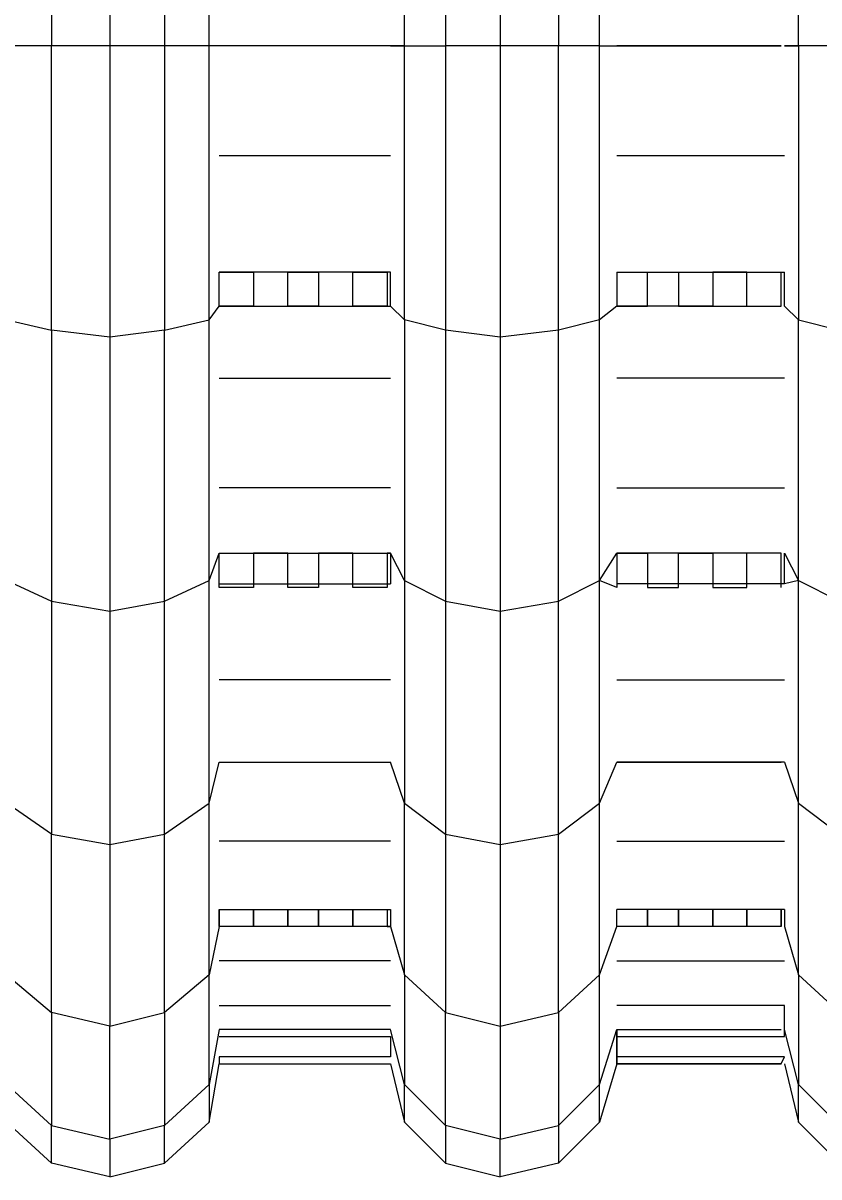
# Model space of a CAD drawing. Extents: x 636183 to 639890, y 299162 to 300538.
# Drawn here: x 636837.68 to 636845.8, y 299618.5 to 299630.27 of the extents above; entities that cross this region are included whole.
import ezdxf

# ---------------------------------------------------------------- set-up
doc = ezdxf.new("R2010")
doc.units = 0
doc.layers.add('Default', color=7, linetype='Continuous')

msp = doc.modelspace()

# ---------------------------------------------------------------- linework, layer by layer
at = {"layer": 'Default'}
for p, q in [((636837.969, 299633.017), (636837.969, 299630.044)), ((636838.564, 299633.052), (636838.564, 299630.044)), ((636839.123, 299633.017), (636839.123, 299630.044)), ((636841.991, 299633.017), (636841.991, 299630.044)), ((636842.551, 299633.052), (636842.551, 299630.044)), ((636843.146, 299633.017), (636843.146, 299630.044)), ((636839.578, 299630.044), (636839.578, 299632.912)), ((636841.572, 299630.044), (636841.572, 299632.912)), ((636843.565, 299630.044), (636843.565, 299632.912)), ((636845.594, 299630.044), (636845.594, 299632.912)), ((636837.969, 299630.044), (636837.514, 299630.044)), ((636837.969, 299627.141), (636837.969, 299630.044)), ((636838.564, 299630.044), (636837.969, 299630.044)), ((636838.564, 299630.044), (636838.564, 299627.071)), ((636839.123, 299630.044), (636838.564, 299630.044)), ((636839.123, 299630.044), (636839.123, 299627.141)), ((636839.578, 299630.044), (636839.123, 299630.044)), ((636839.578, 299627.246), (636839.578, 299630.044)), ((636839.683, 299630.044), (636839.578, 299630.044)), ((636841.432, 299630.044), (636839.683, 299630.044)), ((636840.033, 299630.044), (636839.683, 299630.044)), ((636840.382, 299630.044), (636840.033, 299630.044)), ((636840.697, 299630.044), (636840.382, 299630.044)), ((636841.047, 299630.044), (636840.697, 299630.044)), ((636841.397, 299630.044), (636841.047, 299630.044)), ((636841.432, 299630.044), (636841.397, 299630.044)), ((636841.432, 299630.044), (636841.572, 299630.044)), ((636841.572, 299630.044), (636841.432, 299630.044)), ((636841.572, 299630.044), (636841.991, 299630.044)), ((636841.572, 299627.246), (636841.572, 299630.044)), ((636842.551, 299630.044), (636841.991, 299630.044)), ((636841.991, 299630.044), (636841.991, 299627.141)), ((636842.551, 299630.044), (636842.551, 299627.071)), ((636843.146, 299630.044), (636842.551, 299630.044)), ((636843.146, 299627.141), (636843.146, 299630.044)), ((636843.565, 299630.044), (636843.146, 299630.044)), ((636843.565, 299630.044), (636843.74, 299630.044)), ((636843.565, 299627.246), (636843.565, 299630.044)), ((636843.74, 299630.044), (636845.419, 299630.044)), ((636844.055, 299630.044), (636843.74, 299630.044)), ((636844.37, 299630.044), (636844.055, 299630.044)), ((636844.72, 299630.044), (636844.37, 299630.044)), ((636845.069, 299630.044), (636844.72, 299630.044)), ((636845.419, 299630.044), (636845.069, 299630.044)), ((636845.419, 299630.044), (636845.419, 299630.044)), ((636845.454, 299630.044), (636845.594, 299630.044)), ((636845.594, 299630.044), (636845.454, 299630.044)), ((636845.594, 299630.044), (636845.594, 299627.246)), ((636846.014, 299630.044), (636845.594, 299630.044)), ((636839.683, 299628.925), (636841.432, 299628.925)), ((636843.74, 299628.925), (636845.454, 299628.925)), ((636841.432, 299627.735), (636839.683, 299627.735)), ((636839.683, 299627.735), (636840.033, 299627.735)), ((636839.683, 299627.386), (636839.683, 299627.735)), ((636840.033, 299627.735), (636840.033, 299627.386)), ((636840.382, 299627.735), (636840.697, 299627.735)), ((636840.382, 299627.386), (636840.382, 299627.735)), ((636840.697, 299627.735), (636840.697, 299627.386)), ((636841.047, 299627.735), (636841.397, 299627.735)), ((636841.047, 299627.386), (636841.047, 299627.735)), ((636841.397, 299627.735), (636841.397, 299627.386)), ((636841.432, 299627.386), (636841.432, 299627.735)), ((636843.74, 299627.735), (636845.454, 299627.735)), ((636843.74, 299627.735), (636843.74, 299627.386)), ((636844.055, 299627.735), (636844.37, 299627.735)), ((636844.055, 299627.386), (636844.055, 299627.735)), ((636844.37, 299627.735), (636844.37, 299627.386)), ((636844.72, 299627.735), (636844.72, 299627.386)), ((636845.069, 299627.735), (636844.72, 299627.735)), ((636845.069, 299627.386), (636845.069, 299627.735)), ((636845.419, 299627.386), (636845.419, 299627.735)), ((636845.454, 299627.386), (636845.454, 299627.735)), ((636839.578, 299627.246), (636839.683, 299627.386)), ((636839.683, 299627.386), (636840.033, 299627.386)), ((636840.033, 299627.386), (636839.683, 299627.386)), ((636840.033, 299627.386), (636840.382, 299627.386)), ((636840.382, 299627.386), (636840.697, 299627.386)), ((636840.697, 299627.386), (636840.382, 299627.386)), ((636840.697, 299627.386), (636841.047, 299627.386)), ((636841.047, 299627.386), (636841.397, 299627.386)), ((636841.397, 299627.386), (636841.047, 299627.386)), ((636841.397, 299627.386), (636841.432, 299627.386)), ((636841.432, 299627.386), (636841.572, 299627.246)), ((636843.74, 299627.386), (636843.565, 299627.246)), ((636843.74, 299627.386), (636844.055, 299627.386)), ((636844.055, 299627.386), (636843.74, 299627.386)), ((636844.37, 299627.386), (636844.055, 299627.386)), ((636844.37, 299627.386), (636844.72, 299627.386)), ((636844.72, 299627.386), (636844.37, 299627.386)), ((636844.72, 299627.386), (636845.069, 299627.386)), ((636845.069, 299627.386), (636845.419, 299627.386)), ((636845.419, 299627.386), (636845.419, 299627.386)), ((636845.594, 299627.246), (636845.454, 299627.386)), ((636837.514, 299627.246), (636837.969, 299627.141)), ((636839.123, 299627.141), (636839.578, 299627.246)), ((636839.578, 299624.587), (636839.578, 299627.246)), ((636841.572, 299627.246), (636841.572, 299624.587)), ((636841.991, 299627.141), (636841.572, 299627.246)), ((636843.565, 299627.246), (636843.146, 299627.141)), ((636843.565, 299624.587), (636843.565, 299627.246)), ((636845.594, 299624.587), (636845.594, 299627.246)), ((636845.594, 299627.246), (636846.014, 299627.141)), ((636837.969, 299627.141), (636837.969, 299624.377)), ((636838.564, 299627.071), (636837.969, 299627.141)), ((636839.123, 299627.141), (636838.564, 299627.071)), ((636839.123, 299624.377), (636839.123, 299627.141)), ((636841.991, 299627.141), (636841.991, 299624.377)), ((636842.551, 299627.071), (636841.991, 299627.141)), ((636843.146, 299627.141), (636842.551, 299627.071)), ((636843.146, 299624.377), (636843.146, 299627.141)), ((636838.564, 299627.071), (636838.564, 299624.273)), ((636842.551, 299627.071), (636842.551, 299624.273)), ((636839.683, 299626.651), (636841.432, 299626.651)), ((636845.454, 299626.651), (636843.74, 299626.651)), ((636841.432, 299625.532), (636839.683, 299625.532)), ((636843.74, 299625.532), (636845.454, 299625.532)), ((636839.578, 299624.587), (636839.683, 299624.867)), ((636839.683, 299624.517), (636839.683, 299624.867)), ((636839.683, 299624.867), (636840.033, 299624.867)), ((636840.033, 299624.867), (636840.033, 299624.517)), ((636840.382, 299624.867), (636840.033, 299624.867)), ((636840.033, 299624.867), (636840.382, 299624.867)), ((636840.382, 299624.517), (636840.382, 299624.867)), ((636840.382, 299624.867), (636840.697, 299624.867)), ((636840.697, 299624.867), (636840.697, 299624.517)), ((636841.047, 299624.867), (636840.697, 299624.867)), ((636840.697, 299624.867), (636841.047, 299624.867)), ((636841.047, 299624.517), (636841.047, 299624.867)), ((636841.047, 299624.867), (636841.397, 299624.867)), ((636841.397, 299624.867), (636841.397, 299624.517)), ((636841.432, 299624.867), (636841.397, 299624.867)), ((636841.397, 299624.867), (636841.432, 299624.867)), ((636841.432, 299624.867), (636841.432, 299624.552)), ((636841.572, 299624.587), (636841.432, 299624.867)), ((636843.565, 299624.587), (636843.74, 299624.867)), ((636843.74, 299624.867), (636843.74, 299624.517)), ((636843.74, 299624.867), (636844.055, 299624.867)), ((636844.055, 299624.867), (636843.74, 299624.867)), ((636844.055, 299624.867), (636844.055, 299624.517)), ((636844.37, 299624.867), (636844.055, 299624.867)), ((636844.37, 299624.867), (636844.72, 299624.867)), ((636844.37, 299624.517), (636844.37, 299624.867)), ((636844.72, 299624.867), (636844.37, 299624.867)), ((636844.72, 299624.867), (636844.72, 299624.517)), ((636845.069, 299624.867), (636844.72, 299624.867)), ((636845.069, 299624.517), (636845.069, 299624.867)), ((636845.419, 299624.867), (636845.069, 299624.867)), ((636845.419, 299624.867), (636845.419, 299624.867)), ((636845.419, 299624.517), (636845.419, 299624.867)), ((636845.454, 299624.552), (636845.454, 299624.867)), ((636845.454, 299624.867), (636845.594, 299624.587)), ((636837.514, 299624.587), (636837.969, 299624.377)), ((636839.123, 299624.377), (636839.578, 299624.587)), ((636839.578, 299622.314), (636839.578, 299624.587)), ((636839.683, 299624.552), (636841.432, 299624.552)), ((636841.572, 299624.587), (636841.572, 299622.314)), ((636841.572, 299624.587), (636841.991, 299624.377)), ((636843.146, 299624.377), (636843.565, 299624.587)), ((636843.565, 299622.314), (636843.565, 299624.587)), ((636843.74, 299624.517), (636843.565, 299624.587)), ((636845.454, 299624.552), (636843.74, 299624.552)), ((636845.594, 299624.587), (636845.454, 299624.552)), ((636845.594, 299624.587), (636846.014, 299624.377)), ((636845.594, 299622.314), (636845.594, 299624.587)), ((636840.033, 299624.517), (636839.683, 299624.517)), ((636840.697, 299624.517), (636840.382, 299624.517)), ((636841.397, 299624.517), (636841.047, 299624.517)), ((636844.055, 299624.517), (636844.37, 299624.517)), ((636844.72, 299624.517), (636845.069, 299624.517)), ((636837.969, 299624.377), (636837.969, 299621.999)), ((636837.969, 299624.377), (636838.564, 299624.273)), ((636838.564, 299624.273), (636839.123, 299624.377)), ((636839.123, 299621.999), (636839.123, 299624.377)), ((636841.991, 299624.377), (636841.991, 299621.999)), ((636841.991, 299624.377), (636842.551, 299624.273)), ((636842.551, 299624.273), (636843.146, 299624.377)), ((636843.146, 299621.999), (636843.146, 299624.377)), ((636838.564, 299624.273), (636838.564, 299621.894)), ((636842.551, 299624.273), (636842.551, 299621.894)), ((636841.432, 299623.573), (636839.683, 299623.573)), ((636843.74, 299623.573), (636845.454, 299623.573)), ((636839.578, 299622.314), (636839.683, 299622.734)), ((636839.683, 299622.734), (636841.432, 299622.734)), ((636839.683, 299622.734), (636840.033, 299622.734)), ((636840.033, 299622.734), (636840.382, 299622.734)), ((636840.382, 299622.734), (636840.697, 299622.734)), ((636840.697, 299622.734), (636841.047, 299622.734)), ((636841.047, 299622.734), (636841.397, 299622.734)), ((636841.397, 299622.734), (636841.432, 299622.734)), ((636841.572, 299622.314), (636841.432, 299622.734)), ((636843.565, 299622.314), (636843.74, 299622.734)), ((636845.454, 299622.734), (636843.74, 299622.734)), ((636843.74, 299622.734), (636844.055, 299622.734)), ((636844.055, 299622.734), (636844.37, 299622.734)), ((636844.37, 299622.734), (636844.72, 299622.734)), ((636844.72, 299622.734), (636845.069, 299622.734)), ((636845.069, 299622.734), (636845.419, 299622.734)), ((636845.419, 299622.734), (636845.419, 299622.734)), ((636845.454, 299622.734), (636845.594, 299622.314)), ((636837.969, 299621.999), (636837.514, 299622.314)), ((636839.123, 299621.999), (636839.578, 299622.314)), ((636839.578, 299620.565), (636839.578, 299622.314)), ((636841.572, 299620.565), (636841.572, 299622.314)), ((636841.572, 299622.314), (636841.991, 299621.999)), ((636843.146, 299621.999), (636843.565, 299622.314)), ((636843.565, 299620.565), (636843.565, 299622.314)), ((636845.594, 299622.314), (636846.014, 299621.999)), ((636845.594, 299620.565), (636845.594, 299622.314)), ((636837.969, 299620.18), (636837.969, 299621.999)), ((636837.969, 299621.999), (636838.564, 299621.894)), ((636838.564, 299621.894), (636839.123, 299621.999)), ((636839.123, 299620.18), (636839.123, 299621.999)), ((636841.991, 299621.999), (636841.991, 299620.18)), ((636841.991, 299621.999), (636842.551, 299621.894)), ((636842.551, 299621.894), (636843.146, 299621.999)), ((636843.146, 299620.18), (636843.146, 299621.999)), ((636838.564, 299621.894), (636838.564, 299620.04)), ((636841.432, 299621.929), (636839.683, 299621.929)), ((636842.551, 299621.894), (636842.551, 299620.04)), ((636843.74, 299621.929), (636845.454, 299621.929)), ((636839.683, 299621.23), (636841.432, 299621.23)), ((636839.683, 299621.23), (636839.683, 299621.055)), ((636839.683, 299621.055), (636839.683, 299621.23)), ((636840.033, 299621.23), (636840.033, 299621.055)), ((636840.033, 299621.055), (636840.033, 299621.23)), ((636840.382, 299621.23), (636840.382, 299621.055)), ((636840.382, 299621.055), (636840.382, 299621.23)), ((636840.697, 299621.23), (636840.697, 299621.055)), ((636840.697, 299621.055), (636840.697, 299621.23)), ((636841.047, 299621.23), (636841.047, 299621.055)), ((636841.047, 299621.055), (636841.047, 299621.23)), ((636841.397, 299621.23), (636841.397, 299621.055)), ((636841.432, 299621.23), (636841.432, 299621.055)), ((636845.454, 299621.23), (636843.74, 299621.23)), ((636843.74, 299621.055), (636843.74, 299621.23)), ((636844.055, 299621.23), (636844.055, 299621.055)), ((636844.055, 299621.055), (636844.055, 299621.23)), ((636844.37, 299621.23), (636844.37, 299621.055)), ((636844.37, 299621.055), (636844.37, 299621.23)), ((636844.72, 299621.23), (636844.72, 299621.055)), ((636844.72, 299621.055), (636844.72, 299621.23)), ((636845.069, 299621.23), (636845.069, 299621.055)), ((636845.069, 299621.055), (636845.069, 299621.23)), ((636845.419, 299621.23), (636845.419, 299621.055)), ((636845.419, 299621.055), (636845.419, 299621.23)), ((636845.454, 299621.23), (636845.454, 299621.055)), ((636839.683, 299621.055), (636839.578, 299620.565)), ((636840.033, 299621.055), (636839.683, 299621.055)), ((636840.382, 299621.055), (636840.033, 299621.055)), ((636840.697, 299621.055), (636840.382, 299621.055)), ((636841.047, 299621.055), (636840.697, 299621.055)), ((636841.397, 299621.055), (636841.047, 299621.055)), ((636841.432, 299621.055), (636841.397, 299621.055)), ((636841.397, 299621.055), (636841.432, 299621.055)), ((636841.432, 299621.055), (636841.572, 299620.565)), ((636843.565, 299620.565), (636843.74, 299621.055)), ((636844.055, 299621.055), (636843.74, 299621.055)), ((636844.37, 299621.055), (636844.055, 299621.055)), ((636844.72, 299621.055), (636844.37, 299621.055)), ((636845.069, 299621.055), (636844.72, 299621.055)), ((636845.419, 299621.055), (636845.069, 299621.055)), ((636845.419, 299621.055), (636845.419, 299621.055)), ((636845.454, 299621.055), (636845.594, 299620.565)), ((636841.432, 299620.705), (636839.683, 299620.705)), ((636843.74, 299620.705), (636845.454, 299620.705)), ((636837.514, 299620.565), (636837.969, 299620.18)), ((636839.578, 299620.565), (636839.123, 299620.18)), ((636839.578, 299619.446), (636839.578, 299620.565)), ((636841.572, 299620.565), (636841.572, 299619.446)), ((636841.991, 299620.18), (636841.572, 299620.565)), ((636843.146, 299620.18), (636843.565, 299620.565)), ((636843.565, 299619.446), (636843.565, 299620.565)), ((636845.594, 299620.565), (636845.594, 299619.446)), ((636846.014, 299620.18), (636845.594, 299620.565)), ((636837.969, 299620.18), (636837.969, 299619.026)), ((636838.564, 299620.04), (636837.969, 299620.18)), ((636838.564, 299620.04), (636839.123, 299620.18)), ((636839.123, 299620.18), (636839.123, 299619.026)), ((636839.683, 299620.25), (636841.432, 299620.25)), ((636841.991, 299619.026), (636841.991, 299620.18)), ((636841.991, 299620.18), (636842.551, 299620.04)), ((636842.551, 299620.04), (636843.146, 299620.18)), ((636843.146, 299620.18), (636843.146, 299619.026)), ((636845.454, 299620.25), (636843.74, 299620.25)), ((636845.454, 299619.935), (636845.454, 299620.25)), ((636838.564, 299618.886), (636838.564, 299620.04)), ((636839.683, 299620.005), (636839.578, 299619.446)), ((636840.033, 299620.005), (636839.683, 299620.005)), ((636840.382, 299620.005), (636840.033, 299620.005)), ((636840.697, 299620.005), (636840.382, 299620.005)), ((636841.047, 299620.005), (636840.697, 299620.005)), ((636841.397, 299620.005), (636841.047, 299620.005)), ((636841.432, 299620.005), (636841.397, 299620.005)), ((636841.572, 299619.446), (636841.432, 299620.005)), ((636842.551, 299620.04), (636842.551, 299618.886)), ((636843.565, 299619.446), (636843.74, 299620.005)), ((636843.74, 299620.005), (636843.74, 299619.656)), ((636843.74, 299620.005), (636844.055, 299620.005)), ((636843.74, 299619.656), (636843.74, 299620.005)), ((636844.055, 299620.005), (636844.37, 299620.005)), ((636844.37, 299620.005), (636844.72, 299620.005)), ((636844.72, 299620.005), (636845.069, 299620.005)), ((636845.069, 299620.005), (636845.419, 299620.005)), ((636845.419, 299620.005), (636845.419, 299620.005)), ((636845.594, 299619.446), (636845.454, 299620.005)), ((636839.683, 299619.935), (636841.432, 299619.935)), ((636841.432, 299619.935), (636841.432, 299619.726)), ((636843.74, 299619.935), (636845.454, 299619.935)), ((636843.74, 299619.726), (636843.74, 299619.935)), ((636839.683, 299619.726), (636839.683, 299619.656)), ((636841.432, 299619.726), (636839.683, 299619.726)), ((636845.454, 299619.726), (636843.74, 299619.726)), ((636845.419, 299619.656), (636845.454, 299619.726)), ((636839.578, 299619.061), (636839.683, 299619.656)), ((636839.683, 299619.656), (636841.432, 299619.656)), ((636839.683, 299619.656), (636840.033, 299619.656)), ((636840.033, 299619.656), (636840.382, 299619.656)), ((636840.382, 299619.656), (636840.697, 299619.656)), ((636840.697, 299619.656), (636841.047, 299619.656)), ((636841.047, 299619.656), (636841.397, 299619.656)), ((636841.397, 299619.656), (636841.432, 299619.656)), ((636841.432, 299619.656), (636841.572, 299619.061)), ((636843.74, 299619.656), (636843.565, 299619.061)), ((636843.74, 299619.656), (636845.419, 299619.656)), ((636844.055, 299619.656), (636843.74, 299619.656)), ((636844.37, 299619.656), (636844.055, 299619.656)), ((636844.72, 299619.656), (636844.37, 299619.656)), ((636845.069, 299619.656), (636844.72, 299619.656)), ((636845.419, 299619.656), (636845.069, 299619.656)), ((636845.419, 299619.656), (636845.419, 299619.656)), ((636845.454, 299619.656), (636845.594, 299619.061)), ((636837.969, 299619.026), (636837.514, 299619.446)), ((636839.123, 299619.026), (636839.578, 299619.446)), ((636839.578, 299619.446), (636839.578, 299619.061)), ((636841.572, 299619.061), (636841.572, 299619.446)), ((636841.572, 299619.446), (636841.991, 299619.026)), ((636843.146, 299619.026), (636843.565, 299619.446)), ((636843.565, 299619.061), (636843.565, 299619.446)), ((636845.594, 299619.061), (636845.594, 299619.446)), ((636845.594, 299619.446), (636846.014, 299619.026)), ((636837.514, 299619.061), (636837.969, 299618.641)), ((636837.969, 299618.641), (636837.969, 299619.026)), ((636837.969, 299619.026), (636838.564, 299618.886)), ((636839.123, 299619.026), (636838.564, 299618.886)), ((636839.578, 299619.061), (636839.123, 299618.641)), ((636839.123, 299618.641), (636839.123, 299619.026)), ((636841.991, 299618.641), (636841.572, 299619.061)), ((636841.991, 299619.026), (636841.991, 299618.641)), ((636842.551, 299618.886), (636841.991, 299619.026)), ((636842.551, 299618.886), (636843.146, 299619.026)), ((636843.146, 299618.641), (636843.565, 299619.061)), ((636843.146, 299619.026), (636843.146, 299618.641)), ((636845.594, 299619.061), (636846.014, 299618.641)), ((636838.564, 299618.886), (636838.564, 299618.501)), ((636842.551, 299618.501), (636842.551, 299618.886)), ((636838.564, 299618.501), (636837.969, 299618.641)), ((636838.564, 299618.501), (636839.123, 299618.641)), ((636841.991, 299618.641), (636842.551, 299618.501)), ((636843.146, 299618.641), (636842.551, 299618.501))]:
    msp.add_line(p, q, dxfattribs=at)

doc.saveas('drawing.dxf')
